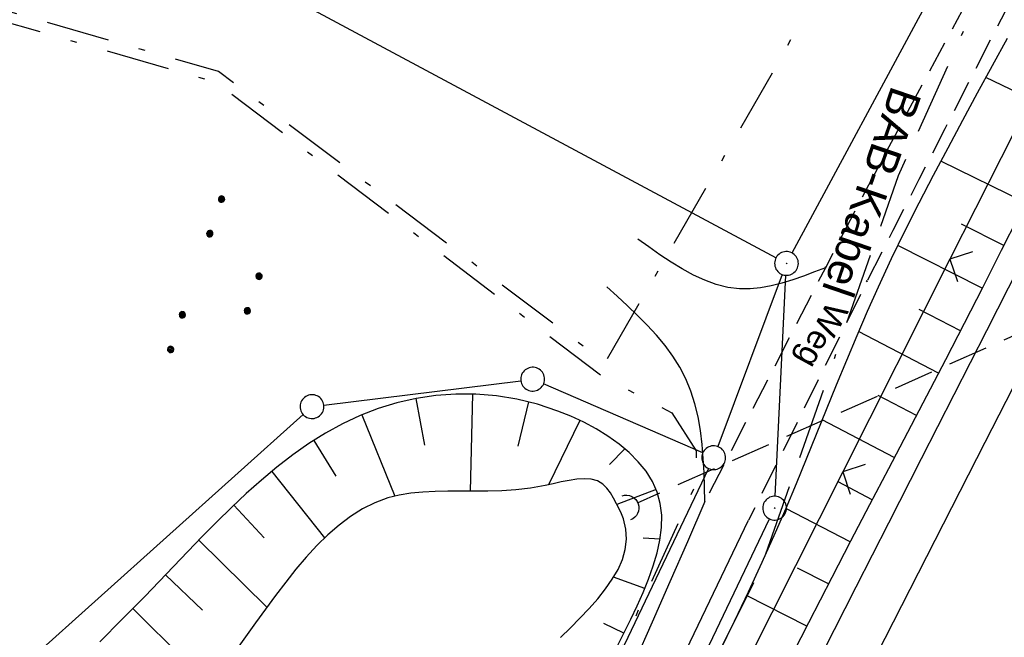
# Model space of a CAD drawing. Extents: x 510526 to 513920, y 467229 to 478797.
# Tile 397 of 467: x 512519 to 512581, y 476580 to 476619. Entities that reach past the tile are written whole.
import ezdxf
from ezdxf.enums import TextEntityAlignment as Align

# ---------------------------------------------------------------- set-up
doc = ezdxf.new("R2010")
doc.units = 0
doc.header["$LTSCALE"] = 10
doc.header["$MEASUREMENT"] = 0
for name, pattern in [('ACAD_ISO16W100', [73, 15, -6.5, 15, -6.5, 15, -7, 1, -7]), ('LT00', [0]), ('LT08', [0.42, 0.2, -0.1, 0.02, -0.1]), ('LT11', [0.3, 0.2, -0.1]), ('STRICHLINIE2', [0.375, 0.25, -0.125])]:
    doc.linetypes.add(name, pattern=pattern)
doc.layers.get('0').update_dxf_attribs({"linetype": 'LT00'})
for name, color, linetype in [('-Haltung', 182, 'STRICHLINIE2'), ('BAB-KABEL', 220, 'ACAD_ISO16W100'), ('BAB-KABEL_TEXT', 221, 'Continuous'), ('DFK_AB_L', 21, 'LT00'), ('DFK_AB_P', 7, 'LT00'), ('DFK_GZPKT', 250, 'LT00'), ('DFK_KATASTER', 250, 'LT00'), ('DFK_NUTZUNG', 250, 'LT00'), ('FELDWEG_TEXT', 1, 'Continuous'), ('STROM_UNTER', 80, 'LT08'), ('V88_AFBR_BAB', 250, 'LT00'), ('V88_BOESCH', 250, 'LT00'), ('V88_BOSCHUNG', 250, 'LT00'), ('V88_EINFAHRT', 250, 'LT00'), ('V88_FELDWEG', 250, 'LT11'), ('V88_LD_MARK', 250, 'LT00'), ('V88_UK_DURCH', 182, 'LT00'), ('V88_ZAUN', 40, 'LT00')]:
    doc.layers.add(name, color=color, linetype=linetype)
doc.styles.add('Beschrift', font='ARIAL.TTF')

# ---------------------------------------------------------------- blocks, each defined once
blk = doc.blocks.new('SYMB7010')
at = {"color": 0, "linetype": 'ByBlock'}
for points in [[(-0.031408, 0.499213), (-0.093728, 0.49134), (-0.15457, 0.475719), (-0.212975, 0.452595), (-0.268021, 0.422333), (-0.31884, 0.385411), (-0.36463, 0.342411), (-0.40467, 0.29401), (-0.438329, 0.240973), (-0.465074, 0.184136), (-0.484486, 0.124395), (-0.496256, 0.062692), (-0.5002, 0)], [(0.5002, 0), (0.496256, 0.062692), (0.484485, 0.124395), (0.465074, 0.184136), (0.438329, 0.240973), (0.40467, 0.29401), (0.36463, 0.342411), (0.31884, 0.385411), (0.268021, 0.422333), (0.212975, 0.452595), (0.15457, 0.475719), (0.093728, 0.49134), (0.031408, 0.499213), (-0.031408, 0.499213)], [(-0.5002, 0), (-0.496256, -0.062692), (-0.484486, -0.124395), (-0.465075, -0.184136), (-0.438329, -0.240973), (-0.404671, -0.29401), (-0.36463, -0.342411), (-0.31884, -0.385411), (-0.268021, -0.422333), (-0.212975, -0.452595), (-0.154571, -0.475719), (-0.093728, -0.49134), (-0.031408, -0.499213), (0.031408, -0.499213)], [(0.031408, -0.499213), (0.093728, -0.491341), (0.15457, -0.475719), (0.212975, -0.452595), (0.268021, -0.422333), (0.31884, -0.385411), (0.36463, -0.342411), (0.404671, -0.294011), (0.438329, -0.240974), (0.465075, -0.184136), (0.484486, -0.124395), (0.496256, -0.062692), (0.500201, 0)]]:
    blk.add_lwpolyline(points, dxfattribs=at)
blk = doc.blocks.new('SYMB0003')
at = {"color": 0, "linetype": 'ByBlock'}
for p, q in [((-0.015712, 0), (0.010166, 0.012015)), ((0, -0.021257), (-0.015712, 0)), ((0.010166, 0.012015), (0, -0.021257))]:
    blk.add_line(p, q, dxfattribs=at)
for points in [[(-0.031395, 0.499013), (-0.093691, 0.491144), (-0.154509, 0.475528), (-0.21289, 0.452414), (-0.267913, 0.422164), (-0.318712, 0.385257), (-0.364484, 0.342274), (-0.404509, 0.293893), (-0.438154, 0.240877), (-0.464888, 0.184062), (-0.484292, 0.124345), (-0.496058, 0.062667), (-0.5, 0)], [(0.5, 0), (0.496057, 0.062667), (0.484292, 0.124345), (0.464888, 0.184062), (0.438153, 0.240877), (0.404509, 0.293893), (0.364484, 0.342274), (0.318712, 0.385257), (0.267913, 0.422164), (0.21289, 0.452414), (0.154509, 0.475528), (0.093691, 0.491144), (0.031395, 0.499013), (-0.031395, 0.499013)], [(-0.5, 0), (-0.496058, -0.062667), (-0.484292, -0.124345), (-0.464888, -0.184062), (-0.438154, -0.240877), (-0.404509, -0.293893), (-0.364485, -0.342274), (-0.318712, -0.385257), (-0.267914, -0.422164), (-0.21289, -0.452414), (-0.154509, -0.475529), (-0.093691, -0.491144), (-0.031395, -0.499014), (0.031395, -0.499014)], [(0.031395, -0.499014), (0.093691, -0.491144), (0.154509, -0.475529), (0.21289, -0.452414), (0.267914, -0.422164), (0.318712, -0.385257), (0.364485, -0.342274), (0.404509, -0.293893), (0.438154, -0.240877), (0.464889, -0.184062), (0.484292, -0.124345), (0.496058, -0.062667), (0.5, 0)]]:
    blk.add_lwpolyline(points, dxfattribs=at)
blk = doc.blocks.new('SYMB0011')
at = {"color": 0, "linetype": 'ByBlock'}
for p, q in [((0.5, 0), (-0.5, 0)), ((0, 0.5), (0, -0.5))]:
    blk.add_line(p, q, dxfattribs=at)
blk = doc.blocks.new('SYMB1107')
at = {"color": 0, "linetype": 'ByBlock'}
for points in [[(-0.2, 0), (-0.196157, 0.039018), (-0.184776, 0.076537), (-0.166294, 0.111114), (-0.141421, 0.141421), (-0.111114, 0.166294), (-0.076537, 0.184776), (-0.039018, 0.196157), (0, 0.2)], [(0, 0.2), (0.039018, 0.196157), (0.076537, 0.184776), (0.111114, 0.166294), (0.141421, 0.141421), (0.166294, 0.111114), (0.184776, 0.076537), (0.196157, 0.039018), (0.2, 0)]]:
    blk.add_lwpolyline(points, dxfattribs=at)
blk = doc.blocks.new('SYMB0024')
at = {"color": 0, "linetype": 'ByBlock'}
for p, q in [((-0.5, 0.5), (0, 0)), ((0, 0), (0.5, 0.5))]:
    blk.add_line(p, q, dxfattribs=at)
blk = doc.blocks.new('SYMB7111')
at = {"color": 0, "linetype": 'ByBlock'}
for p, q in [((-0.13, 0.202919), (-0.13, 0.177081)), ((-0.125, 0.172895), (-0.125, 0.207105)), ((-0.12, 0.209164), (-0.12, 0.170836)), ((-0.115, 0.170204), (-0.115, 0.209796)), ((-0.11, 0.209164), (-0.11, 0.170836)), ((-0.105, 0.172895), (-0.105, 0.207105)), ((-0.1, 0.202919), (-0.1, 0.177081)), ((-0.095, 0.189874), (-0.095, 0.190146)), ((0.1, 0.202919), (0.1, 0.177081)), ((0.105, 0.172895), (0.105, 0.207105)), ((0.11, 0.209164), (0.11, 0.170836)), ((0.115, 0.170204), (0.115, 0.209796)), ((0.12, 0.209164), (0.12, 0.170836)), ((0.125, 0.172895), (0.125, 0.207105)), ((0.13, 0.202919), (0.13, 0.177081)), ((0.135, 0.189874), (0.135, 0.190146)), ((-0.515, -0.177081), (-0.515, -0.202919)), ((-0.51, -0.207105), (-0.51, -0.172895)), ((-0.505, -0.170836), (-0.505, -0.209164)), ((-0.5, -0.209796), (-0.5, -0.170204)), ((-0.495, -0.170836), (-0.495, -0.209164)), ((-0.49, -0.207105), (-0.49, -0.172895)), ((-0.485, -0.177081), (-0.485, -0.202919)), ((-0.285, -0.177081), (-0.285, -0.202919)), ((-0.28, -0.207105), (-0.28, -0.172895)), ((-0.275, -0.170836), (-0.275, -0.209164)), ((-0.27, -0.209796), (-0.27, -0.170204)), ((-0.265, -0.170836), (-0.265, -0.209164)), ((-0.26, -0.207105), (-0.26, -0.172895)), ((-0.255, -0.177081), (-0.255, -0.202919)), ((0.255, -0.177081), (0.255, -0.202919)), ((0.26, -0.207105), (0.26, -0.172895)), ((0.265, -0.170836), (0.265, -0.209164)), ((0.27, -0.209796), (0.27, -0.170204)), ((0.275, -0.170836), (0.275, -0.209164)), ((0.28, -0.207105), (0.28, -0.172895)), ((0.285, -0.177081), (0.285, -0.202919)), ((0.485, -0.177081), (0.485, -0.202919)), ((0.49, -0.207105), (0.49, -0.172895)), ((0.495, -0.170836), (0.495, -0.209164)), ((0.5, -0.209796), (0.5, -0.170204)), ((0.505, -0.170836), (0.505, -0.209164)), ((0.51, -0.207105), (0.51, -0.172895)), ((0.515, -0.177081), (0.515, -0.202919)), ((-0.48, -0.190126), (-0.48, -0.189854)), ((-0.25, -0.190126), (-0.25, -0.189854)), ((0.29, -0.190126), (0.29, -0.189854)), ((0.52, -0.190126), (0.52, -0.189854))]:
    blk.add_line(p, q, dxfattribs=at)
for points in [[(-0.095, 0.19), (-0.096981, 0.198678), (-0.10253, 0.205637), (-0.11055, 0.209499), (-0.11945, 0.209499), (-0.12747, 0.205637), (-0.133019, 0.198678), (-0.135, 0.19), (-0.133019, 0.181322), (-0.12747, 0.174363), (-0.11945, 0.170501), (-0.11055, 0.170501), (-0.10253, 0.174363), (-0.096981, 0.181322), (-0.095, 0.19)], [(0.135, 0.19), (0.133019, 0.198678), (0.12747, 0.205637), (0.11945, 0.209499), (0.11055, 0.209499), (0.10253, 0.205637), (0.096981, 0.198678), (0.095, 0.19), (0.096981, 0.181322), (0.10253, 0.174363), (0.11055, 0.170501), (0.11945, 0.170501), (0.12747, 0.174363), (0.133019, 0.181322), (0.135, 0.19)], [(-0.48, -0.19), (-0.481981, -0.181322), (-0.48753, -0.174363), (-0.49555, -0.170501), (-0.50445, -0.170501), (-0.51247, -0.174363), (-0.518019, -0.181322), (-0.52, -0.19), (-0.518019, -0.198678), (-0.51247, -0.205637), (-0.50445, -0.209499), (-0.49555, -0.209499), (-0.48753, -0.205637), (-0.481981, -0.198678), (-0.48, -0.19)], [(-0.25, -0.19), (-0.251981, -0.181322), (-0.25753, -0.174363), (-0.26555, -0.170501), (-0.27445, -0.170501), (-0.28247, -0.174363), (-0.288019, -0.181322), (-0.29, -0.19), (-0.288019, -0.198678), (-0.28247, -0.205637), (-0.27445, -0.209499), (-0.26555, -0.209499), (-0.25753, -0.205637), (-0.251981, -0.198678), (-0.25, -0.19)], [(0.29, -0.19), (0.288019, -0.181322), (0.28247, -0.174363), (0.27445, -0.170501), (0.26555, -0.170501), (0.25753, -0.174363), (0.251981, -0.181322), (0.25, -0.19), (0.251981, -0.198678), (0.25753, -0.205637), (0.26555, -0.209499), (0.27445, -0.209499), (0.28247, -0.205637), (0.288019, -0.198678), (0.29, -0.19)], [(0.52, -0.19), (0.518019, -0.181322), (0.51247, -0.174363), (0.50445, -0.170501), (0.49555, -0.170501), (0.48753, -0.174363), (0.481981, -0.181322), (0.48, -0.19), (0.481981, -0.198678), (0.48753, -0.205637), (0.49555, -0.209499), (0.50445, -0.209499), (0.51247, -0.205637), (0.518019, -0.198678), (0.52, -0.19)]]:
    blk.add_lwpolyline(points, dxfattribs=at)

msp = doc.modelspace()

# ---------------------------------------------------------------- linework, layer by layer
at = {"layer": '-Haltung'}
msp.add_line((512634.816, 476622.546), (512558.002, 476588.412), dxfattribs=at)
at = {"layer": 'BAB-KABEL', "ltscale": 0.03, "flags": 128}
msp.add_lwpolyline([(513339.839, 477816.319), (513312.266, 477774.649), (513284.672, 477732.996), (513252.5, 477694.412), (513223.881, 477653.496), (513195.795, 477612.121), (513167.629, 477570.875), (513139.88, 477529.298), (513111.793, 477487.916), (513083.807, 477446.454), (513055.844, 477404.978), (513022.492, 477355.034), (513000.515, 477321.52), (512973.122, 477279.62), (512945.422, 477237.871), (512917.575, 477196.217), (512879.155, 477137.499), (512858.339, 477103.216), (512837.389, 477068.954), (512811.451, 477026.06), (512784.195, 476983.896), (512756.652, 476941.559), (512731.123, 476898.632), (512706.393, 476854.964), (512681.949, 476811.101), (512658.869, 476770.394), (512633.742, 476723.052), (512609.823, 476678.973), (512586.03, 476634.72), (512574.463, 476609.04), (512565.77, 476584.237), (512545.206, 476542.916), (512523.454, 476497.739), (512501.769, 476452.474), (512480.246, 476407.171), (512458.846, 476361.789), (512438.563, 476315.939), (512418.177, 476270.118), (512378.72, 476177.833), (512359.892, 476131.364), (512341.348, 476084.783), (512322.575, 476038.314), (512304.817, 475991.341), (512287.677, 475944.24), (512270.282, 475897.168), (512254.121, 475849.696), (512237.768, 475802.276), (512221.53, 475754.824), (512205.859, 475707.192), (512190.782, 475659.377), (512175.78, 475611.52), (512161.516, 475563.423), (512145.692, 475515.804), (512137.725, 475496.074), (512130.625, 475467.918), (512119.035, 475418.91), (512105.583, 475370.555), (512100.73, 475351.099), (512084.182, 475320.513), (512082.618, 475318.668), (512071.987, 475296.243), (512062.064, 475264.372), (512059.316, 475232.902), (512061.872, 475193.176), (512054.818, 475143.1), (512045.689, 475099.989), (512036.29, 475050.898), (512027.273, 475001.725), (512018.223, 474952.549), (512008.899, 474903.418), (512000.14, 474854.229), (511992.355, 474804.855), (511985.273, 474755.369), (511977.385, 474700.851), (511969.41, 474646.425), (511966.53, 474615.204), (511972.795, 474604.79), (511970.049, 474596.165), (511959.565, 474586.374), (511941.907, 474517.478), (511936.852, 474477.772), (511926.657, 474399.733), (511919.973, 474355.376), (511910.09, 474296.615), (511899.454, 474238.126), (511883.784, 474152.683), (511870.289, 474094.001), (511857.131, 474053.876), (511852.776, 474012.454), (511853.171, 473966.862), (511852.492, 473957.146), (511851.311, 473949.656), (511841.692, 473942.065), (511825.821, 473895.229), (511826.651, 473894.117), (511810.899, 473851.945), (511793.573, 473805.027), (511775.285, 473758.358), (511755.124, 473712.475), (511734.052, 473667.008), (511712.225, 473621.972), (511689.498, 473577.273), (511665.157, 473533.497), (511639.854, 473490.241), (511612.908, 473448.14), (511601.588, 473431.806), (511558.048, 473366.072), (511514.894, 473306.01), (511484.056, 473267.454), (511450.631, 473224.7), (511393.065, 473164.53), (511363.017, 473132.866), (511308.517, 473076.446), (511275.572, 473040.359), (511243.006, 473009.331), (511235.22, 472986.054), (511231.03, 472981.056), (511075.99, 472813.106), (511070.243, 472807.304), (511057.801, 472797.513), (511038.028, 472769.96), (511010.695, 472730.526), (510983.876, 472687.185), (510959.577, 472643.761), (510934.3, 472604.326), (510904.804, 472574.327), (510913.914, 472558.288), (510911.702, 472550.665), (510911.228, 472549.239), (510895.971, 472514.712), (510882.655, 472477.924), (510872.403, 472460.753), (510857.497, 472432.352), (510836.101, 472381.12), (510836.281, 472368.894), (510832.944, 472355.972), (510830.181, 472332.026), (510848.219, 472325.537), (510838.512, 472271.416), (510831.965, 472215.431), (510830.702, 472169.392), (510828.833, 472118.665), (510829.075, 472067.625), (510833.949, 472011.739), (510842.444, 471951.437), (510849.978, 471906.34), (510856.18, 471866.272), (510867.229, 471812.821), (510879.853, 471762.875), (510891.506, 471713.806), (510903.789, 471665.07), (510916.063, 471616.285), (510929.638, 471568.076), (510950.958, 471501.368), (510971.606, 471429.824), (510974.35, 471422.765), (510989.551, 471366.875), (511004.499, 471314.199), (511016.364, 471270.838), (511026.276, 471232.419), (511039.24, 471184.146), (511056.597, 471116.881), (511065.905, 471078.265), (511077.604, 471030.011), (511089.225, 470981.622), (511098.911, 470932.895), (511107.165, 470884.025), (511116.152, 470835.042), (511125.079, 470786.059), (511133.148, 470736.973), (511137.299, 470706.315), (511129.89, 470689.715), (511129.543, 470684.612), (511132.443, 470671.581), (511143.113, 470670.948), (511145.784, 470638.261), (511151.08, 470588.888), (511155.977, 470539.416), (511159.512, 470489.779), (511162.627, 470440.141), (511165.944, 470390.621), (511167.842, 470340.945), (511167.805, 470291.237), (511167.773, 470272.425), (511169.192, 470243.962), (511168.974, 470223.344), (511163.734, 470203.872), (511151.457, 470170.118), (511152.401, 470145.764), (511161.627, 470107.325), (511162.261, 470078.654), (511157.084, 470021.39), (511153.973, 469975.779), (511150.229, 469924.108), (511146.614, 469878.373), (511141.044, 469826.728), (511133.852, 469745.039), (511131.815, 469700.017), (511128.932, 469655.166), (511125.194, 469595.287), (511130.663, 469554.69), (511130.405, 469544.669), (511121.691, 469477.401)], dxfattribs=at)
at = {"layer": 'DFK_AB_L'}
for p, q in [((512567.776, 476604.18), (512645.134, 476747.68)), ((512566.706, 476588.839), (512567.384, 476602.771)), ((512457.773, 476360.017), (512566.347, 476587.413))]:
    msp.add_line(p, q, dxfattribs=at)
at = {"layer": 'DFK_KATASTER'}
for p, q in [((512511.411, 476633.556), (512566.759, 476603.874)), ((512567.157, 476602.818), (512563.093, 476591.972)), ((512538.254, 476594.583), (512550.676, 476596.127)), ((512562.142, 476591.569), (512552.108, 476595.922)), ((512486.968, 476549.151), (512536.952, 476593.989)), ((512562.506, 476590.594), (512453.294, 476362.277))]:
    msp.add_line(p, q, dxfattribs=at)
at = {"layer": 'STROM_UNTER', "ltscale": 2, "flags": 128}
for points in [[(512740.029, 477167.844), (512740.417, 477131.048), (512740.805, 477109.638), (512740.932, 477066.37), (512741.576, 477044.446), (512741.964, 477033.192), (512741.441, 477012.164), (512740.972, 476997.669), (512741.183, 476989.303), (512742.098, 476987.124), (512747.801, 476972.186), (512755.993, 476957.738), (512754.505, 476953.61), (512738.312, 476923.893), (512734.069, 476916.767), (512716.096, 476885.051), (512677.316, 476817.549), (512667.98, 476800.525), (512626.399, 476724.864), (512622.621, 476718.527), (512610.622, 476697.036), (512596.333, 476670.469), (512580.801, 476641.988), (512567.103, 476616.538), (512555.987, 476597.26), (512531.627, 476615.618), (512514.987, 476620.37), (512488.437, 476620.833), (512462.626, 476622.303), (512437.721, 476627.733), (512425.115, 476632.272)], [(512425.566, 476631.367), (512437.568, 476627.069), (512462.36, 476621.639), (512488.397, 476620.056), (512514.963, 476619.685), (512531.492, 476614.934), (512555.83, 476596.384), (512560.199, 476594.104), (512561.726, 476591.706), (512561.726, 476589.65), (512557.8, 476581.036), (512551.496, 476566.634), (512527.76, 476517.356), (512511.673, 476485.042), (512454.05, 476363.137), (512441.892, 476337.518), (512422.539, 476294.305), (512409.881, 476265.147), (512403.866, 476251.367), (512398.739, 476239.701), (512387.194, 476212.416), (512377.329, 476188.659), (512363.534, 476155.453), (512355.322, 476135.553), (512344.463, 476108.791), (512339.243, 476095.976), (512321.539, 476050.791), (512313.701, 476028.7), (512300.89, 475996.826), (512277.431, 475933.712), (512263.448, 475896.168), (512257.639, 475879.287), (512247.911, 475851.33), (512241.343, 475831.491), (512239.156, 475825.047), (512227.449, 475790.801), (512213.665, 475750.663), (512199.436, 475707.54), (512188.929, 475674.396), (512180.505, 475646.828), (512162.536, 475589.792), (512151.757, 475558.716), (512137.695, 475518.747), (512131.717, 475500.22), (512119.513, 475452.408), (512108.254, 475409.728), (512106.832, 475395.449), (512107.814, 475394.606), (512150.786, 475384.784), (512144.819, 475356.69), (512142.979, 475347.859), (512139.296, 475325.782), (512132.852, 475293.334), (512126.777, 475265.838), (512120.332, 475235.666), (512113.671, 475209.544), (512106.122, 475164.837), (512104.349, 475154.734), (512105.116, 475150.589), (512104.349, 475148.67), (512102.888, 475146.596), (512101.043, 475141.64), (512098.199, 475130.815), (512095.203, 475118.644), (512090.741, 475098.487), (512085.707, 475073.498), (512081.403, 475052.23), (512080.326, 475046.855), (512078.638, 475037.95), (512074.323, 475010.387), (512069.407, 474980.908), (512067.561, 474975.994), (512066.334, 474971.081), (512066.947, 474967.167), (512068.485, 474962.406), (512066.642, 474951.045), (512063.569, 474933.695), (512052.451, 474857.206), (512052.451, 474849.644), (512058.506, 474848.348), (512061.34, 474851.675), (512064.368, 474849.887), (512063.634, 474848.374), (512063.051, 474848.726)]]:
    msp.add_lwpolyline(points, dxfattribs=at)
at = {"layer": 'V88_AFBR_BAB'}
for points in [[(512548.148, 476536.024), (512550.77, 476541.305), (512552.914, 476545.615), (512555.062, 476549.924), (512557.214, 476554.23), (512559.371, 476558.534), (512561.535, 476562.834), (512563.586, 476566.895), (512565.642, 476570.954), (512567.701, 476575.011), (512569.761, 476579.067), (512571.822, 476583.123), (512573.875, 476587.168), (512575.929, 476591.213), (512577.984, 476595.257), (512580.042, 476599.299), (512582.106, 476603.339)], [(512562.279, 476588.514), (512561.173, 476585.976), (512560.064, 476583.439), (512558.95, 476580.905), (512557.829, 476578.373), (512556.699, 476575.847), (512555.557, 476573.325), (512554.402, 476570.811), (512553.23, 476568.304), (512552.039, 476565.806), (512551.091, 476563.852), (512550.133, 476561.903), (512549.167, 476559.957), (512548.197, 476558.014), (512547.224, 476556.072), (512546.253, 476554.129), (512545.285, 476552.184), (512544.323, 476550.236), (512543.107, 476547.742), (512541.902, 476545.242), (512540.707, 476542.737), (512539.517, 476540.23)], [(512542.017, 476539.367), (512543.532, 476542.541), (512545.047, 476545.716), (512546.564, 476548.889), (512548.101, 476552.092), (512549.639, 476555.294), (512551.18, 476558.495), (512552.722, 476561.695), (512554.263, 476564.896), (512556.959, 476570.503), (512559.653, 476576.111), (512562.344, 476581.721), (512565.034, 476587.331)]]:
    msp.add_lwpolyline(points, dxfattribs=at)
at = {"layer": 'V88_BOESCH'}
for points in [[(512581.329, 476617.689), (512580.387, 476615.966), (512579.446, 476614.244), (512578.508, 476612.519), (512577.58, 476610.79), (512576.663, 476609.056), (512575.763, 476607.314), (512574.882, 476605.563), (512574.026, 476603.801), (512573.198, 476602.025), (512572.513, 476600.493), (512571.847, 476598.952), (512571.196, 476597.403), (512570.556, 476595.85), (512569.923, 476594.293), (512569.292, 476592.735), (512568.659, 476591.178), (512568.02, 476589.624), (512567.37, 476588.075), (512566.706, 476586.532), (512565.869, 476584.656), (512565.008, 476582.792), (512564.124, 476580.938), (512563.221, 476579.093)], [(512582.016, 476606.441), (512580.96, 476604.325), (512579.795, 476602.023), (512578.619, 476599.727), (512577.434, 476597.436), (512576.242, 476595.148), (512575.046, 476592.863), (512573.848, 476590.577), (512572.652, 476588.292), (512571.459, 476586.004), (512570.272, 476583.714), (512568.802, 476580.851), (512567.344, 476577.981), (512565.895, 476575.107), (512564.453, 476572.229), (512563.017, 476569.348), (512561.585, 476566.466), (512560.155, 476563.582), (512557.495, 476558.218), (512554.837, 476552.853), (512552.181, 476547.487), (512549.529, 476542.119), (512546.038, 476535.036)], [(512556.767, 476579.413), (512557.186, 476580.248), (512557.602, 476581.089), (512558.004, 476581.933), (512558.383, 476582.777), (512558.727, 476583.617), (512559.025, 476584.449), (512559.267, 476585.271), (512559.443, 476586.079), (512559.542, 476586.87), (512559.553, 476587.641), (512559.466, 476588.388), (512559.27, 476589.108), (512558.969, 476589.776), (512558.568, 476590.413), (512558.077, 476591.019), (512557.506, 476591.591), (512556.866, 476592.127), (512556.168, 476592.626), (512555.423, 476593.086), (512554.642, 476593.505), (512553.835, 476593.881), (512553.014, 476594.212), (512551.723, 476594.638), (512550.428, 476594.955), (512549.133, 476595.165), (512547.845, 476595.272), (512546.569, 476595.28), (512545.309, 476595.19), (512544.071, 476595.007), (512542.86, 476594.734), (512541.681, 476594.373), (512540.539, 476593.929), (512539.432, 476593.407), (512538.357, 476592.815), (512537.311, 476592.157), (512536.292, 476591.442), (512535.297, 476590.675), (512534.323, 476589.863), (512533.368, 476589.013), (512532.428, 476588.13), (512531.502, 476587.222), (512530.586, 476586.295), (512529.677, 476585.356), (512528.774, 476584.41), (512527.873, 476583.465), (512526.971, 476582.527), (512525.554, 476581.084), (512524.129, 476579.67)], [(512553.177, 476579.939), (512553.797, 476580.548), (512554.401, 476581.158), (512554.979, 476581.768), (512555.519, 476582.38), (512556.01, 476582.994), (512556.44, 476583.611), (512556.8, 476584.232), (512557.077, 476584.858), (512557.26, 476585.489), (512557.339, 476586.125), (512557.301, 476586.769), (512557.137, 476587.42), (512557.012, 476587.733), (512556.864, 476588.05), (512556.701, 476588.371), (512556.516, 476588.718), (512556.317, 476589.052), (512556.096, 476589.352), (512555.847, 476589.597), (512555.498, 476589.803), (512555.105, 476589.914), (512554.675, 476589.946), (512554.213, 476589.917), (512553.728, 476589.843), (512553.227, 476589.739), (512552.715, 476589.623), (512552.201, 476589.511), (512551.276, 476589.351), (512550.367, 476589.247), (512549.474, 476589.187), (512548.597, 476589.159), (512547.738, 476589.152), (512546.898, 476589.155), (512546.077, 476589.156), (512545.276, 476589.143), (512544.496, 476589.106), (512543.737, 476589.032), (512543.001, 476588.911), (512542.287, 476588.731), (512541.476, 476588.431), (512540.696, 476588.041), (512539.943, 476587.569), (512539.215, 476587.021), (512538.509, 476586.406), (512537.822, 476585.731), (512537.152, 476585.005), (512536.496, 476584.233), (512535.851, 476583.425), (512535.214, 476582.588), (512534.583, 476581.73), (512533.955, 476580.857), (512533.327, 476579.979), (512532.697, 476579.102)]]:
    msp.add_lwpolyline(points, dxfattribs=at)
at = {"layer": 'V88_BOSCHUNG'}
for p, q in [((512585.117, 476612.763), (512579.988, 476615.237)), ((512582.469, 476607.355), (512577.145, 476609.972)), ((512581.123, 476604.65), (512578.447, 476605.99)), ((512579.764, 476601.963), (512574.437, 476604.655)), ((512578.385, 476599.274), (512575.777, 476600.616)), ((512576.999, 476596.601), (512571.961, 476599.217)), ((512544.05, 476595.003), (512544.604, 476592.071)), ((512547.628, 476595.279), (512547.474, 476589.153)), ((512575.606, 476593.932), (512573.204, 476595.191)), ((512551.166, 476594.786), (512550.484, 476591.996)), ((512540.642, 476593.972), (512542.738, 476588.853)), ((512574.214, 476591.275), (512569.666, 476593.658)), ((512554.401, 476593.622), (512552.408, 476589.555)), ((512537.629, 476592.365), (512539.012, 476590.114)), ((512557.232, 476591.83), (512556.271, 476590.849)), ((512534.971, 476590.41), (512538.303, 476586.211)), ((512572.822, 476588.617), (512570.676, 476589.741)), ((512559.21, 476589.262), (512556.727, 476588.32)), ((512532.583, 476588.278), (512534.503, 476586.212)), ((512571.439, 476585.966), (512567.37, 476588.076)), ((512559.451, 476586.132), (512558.395, 476586.201)), ((512530.377, 476586.081), (512534.664, 476581.84)), ((512528.279, 476583.891), (512530.598, 476581.649)), ((512558.492, 476583.034), (512556.519, 476583.738)), ((512570.064, 476583.311), (512568.115, 476584.312)), ((512568.7, 476580.65), (512564.906, 476582.577)), ((512526.217, 476581.756), (512531.087, 476576.956)), ((512557.17, 476580.217), (512555.904, 476580.811))]:
    msp.add_line(p, q, dxfattribs=at)
at = {"layer": 'V88_EINFAHRT'}
for points in [[(512569.874, 476603.249), (512569.187, 476602.98), (512568.501, 476602.72), (512567.817, 476602.48), (512567.136, 476602.269), (512566.459, 476602.097), (512565.787, 476601.974), (512565.122, 476601.909), (512564.464, 476601.912), (512563.724, 476602.007), (512562.993, 476602.191), (512562.271, 476602.454), (512561.556, 476602.784), (512560.846, 476603.171), (512560.142, 476603.602), (512559.441, 476604.068), (512558.743, 476604.555), (512558.046, 476605.054)], [(512562.279, 476588.514), (512562.255, 476589.423), (512562.222, 476590.329), (512562.172, 476591.227), (512562.099, 476592.113), (512561.993, 476592.985), (512561.846, 476593.838), (512561.651, 476594.669), (512561.398, 476595.474), (512561.081, 476596.248), (512560.703, 476596.974), (512560.262, 476597.671), (512559.768, 476598.343), (512559.226, 476598.994), (512558.646, 476599.626), (512558.035, 476600.245), (512557.401, 476600.853), (512556.751, 476601.453), (512556.093, 476602.05)]]:
    msp.add_lwpolyline(points, dxfattribs=at)
at = {"layer": 'V88_FELDWEG', "flags": 128}
for points in [[(512742.454, 476995.896), (512742.523, 476994.597), (512742.597, 476993.299), (512742.685, 476992.001), (512742.753, 476991.119), (512742.822, 476990.237), (512742.91, 476988.956), (512742.982, 476987.674), (512743.042, 476986.384), (512743.072, 476985.664), (512743.106, 476984.943), (512743.153, 476984.225), (512743.22, 476983.513), (512743.315, 476982.809), (512743.447, 476982.118), (512743.694, 476981.203), (512744.015, 476980.314), (512744.404, 476979.449), (512744.853, 476978.605), (512745.356, 476977.782), (512745.905, 476976.976), (512746.494, 476976.185), (512747.115, 476975.408), (512747.763, 476974.643), (512748.428, 476973.886), (512749.106, 476973.137), (512749.788, 476972.393), (512750.468, 476971.652), (512751.695, 476970.295), (512752.894, 476968.94), (512754.071, 476967.588), (512755.227, 476966.237), (512756.368, 476964.888), (512757.498, 476963.541), (512758.619, 476962.194), (512759.737, 476960.847), (512760.223, 476959.901), (512760.636, 476958.92), (512760.973, 476957.911), (512761.233, 476956.88), (512761.415, 476955.832), (512761.517, 476954.773), (512761.538, 476953.709), (512761.479, 476952.647), (512761.339, 476951.593), (512761.121, 476950.552), (512760.824, 476949.53), (512759.622, 476946.779), (512758.348, 476944.061), (512757.001, 476941.377), (512755.582, 476938.731), (512754.093, 476936.124), (512752.535, 476933.558), (512750.211, 476929.676), (512747.888, 476925.794), (512745.569, 476921.909), (512743.256, 476918.021), (512740.949, 476914.129), (512738.652, 476910.231), (512735.805, 476905.367), (512732.973, 476900.494), (512730.156, 476895.612), (512727.353, 476890.723), (512724.562, 476885.826), (512722.362, 476881.947), (512720.168, 476878.064), (512717.977, 476874.179), (512715.79, 476870.293), (512713.603, 476866.406), (512711.415, 476862.52), (512709.019, 476858.27), (512706.622, 476854.02), (512704.223, 476849.771), (512701.825, 476845.522), (512699.428, 476841.272), (512697.033, 476837.021), (512694.818, 476833.083), (512692.608, 476829.143), (512690.402, 476825.201), (512688.202, 476821.255), (512686.009, 476817.305), (512683.825, 476813.35), (512682.211, 476810.415), (512680.599, 476807.478), (512678.989, 476804.54), (512677.376, 476801.604), (512675.76, 476798.67), (512674.137, 476795.739), (512672.505, 476792.813), (512670.863, 476789.893), (512669.498, 476787.488), (512668.127, 476785.087), (512666.752, 476782.688), (512665.376, 476780.29), (512664, 476777.891), (512662.628, 476775.491), (512661.261, 476773.087), (512659.903, 476770.679), (512658.556, 476768.265), (512657.222, 476765.843), (512655.907, 476763.42), (512654.605, 476760.991), (512653.312, 476758.556), (512652.027, 476756.117), (512650.746, 476753.675), (512649.467, 476751.233), (512648.186, 476748.791), (512646.901, 476746.352), (512645.608, 476743.917), (512644.306, 476741.487), (512643.013, 476739.102), (512641.71, 476736.723), (512640.398, 476734.349), (512639.081, 476731.977), (512637.76, 476729.608), (512636.437, 476727.239), (512635.115, 476724.871), (512633.796, 476722.5), (512632.482, 476720.127), (512631.175, 476717.75), (512629.724, 476715.087), (512628.283, 476712.419), (512626.85, 476709.746), (512625.424, 476707.07), (512624.001, 476704.392), (512622.581, 476701.712), (512621.161, 476699.033), (512619.74, 476696.353), (512618.316, 476693.676), (512616.503, 476690.284), (512614.684, 476686.896), (512612.858, 476683.511), (512611.029, 476680.129), (512609.196, 476676.748), (512607.361, 476673.368), (512605.526, 476669.988), (512603.372, 476666.02), (512601.221, 476662.051), (512599.073, 476658.079), (512596.931, 476654.105), (512594.795, 476650.127), (512592.668, 476646.145), (512591.122, 476643.237), (512589.58, 476640.328), (512588.041, 476637.417), (512586.502, 476634.505), (512584.962, 476631.595), (512583.419, 476628.685), (512581.873, 476625.778), (512580.321, 476622.873), (512579.007, 476620.424), (512577.69, 476617.977), (512576.373, 476615.53), (512575.058, 476613.082), (512573.749, 476610.63), (512572.446, 476608.176), (512571.154, 476605.716), (512569.874, 476603.249), (512562.279, 476588.514)], [(512744.868, 476995.991), (512744.927, 476993.768), (512744.989, 476991.544), (512745.007, 476990.896), (512745.018, 476990.248), (512745.018, 476989.498), (512745.011, 476988.748), (512745.008, 476987.998), (512745.021, 476987.249), (512745.059, 476986.499), (512745.158, 476985.553), (512745.316, 476984.613), (512745.532, 476983.687), (512745.805, 476982.78), (512746.174, 476981.801), (512746.607, 476980.852), (512747.097, 476979.928), (512747.637, 476979.028), (512748.221, 476978.15), (512748.842, 476977.29), (512749.494, 476976.445), (512750.17, 476975.615), (512750.863, 476974.795), (512751.567, 476973.983), (512752.275, 476973.177), (512753.921, 476971.309), (512755.555, 476969.454), (512757.18, 476967.611), (512758.798, 476965.777), (512760.412, 476963.948), (512762.024, 476962.122), (512762.536, 476961.1), (512762.981, 476960.047), (512763.358, 476958.968), (512763.664, 476957.867), (512763.898, 476956.748), (512764.061, 476955.616), (512764.149, 476954.477), (512764.165, 476953.334), (512764.106, 476952.192), (512763.974, 476951.057), (512763.77, 476949.932), (512763.493, 476948.823), (512762.136, 476945.938), (512760.712, 476943.084), (512759.223, 476940.265), (512757.669, 476937.48), (512756.052, 476934.732), (512754.371, 476932.022), (512752.081, 476928.183), (512749.792, 476924.343), (512747.505, 476920.503), (512745.222, 476916.66), (512742.942, 476912.814), (512740.668, 476908.966), (512738.276, 476904.903), (512735.893, 476900.835), (512733.518, 476896.762), (512731.154, 476892.683), (512728.8, 476888.597), (512726.459, 476884.505), (512724.593, 476881.223), (512722.734, 476877.936), (512720.879, 476874.647), (512719.028, 476871.357), (512717.179, 476868.065), (512715.329, 476864.773), (512713.477, 476861.483), (512711.418, 476857.832), (512709.355, 476854.183), (512707.291, 476850.535), (512705.227, 476846.887), (512703.165, 476843.238), (512701.106, 476839.587), (512699.051, 476835.934), (512696.821, 476831.954), (512694.598, 476827.97), (512692.38, 476823.984), (512690.167, 476819.995), (512687.957, 476816.004), (512685.75, 476812.011), (512683.881, 476808.627), (512682.011, 476805.244), (512680.139, 476801.862), (512678.263, 476798.482), (512676.381, 476795.105), (512674.492, 476791.732), (512672.594, 476788.364), (512671.118, 476785.76), (512669.637, 476783.159), (512668.155, 476780.559), (512666.673, 476777.958), (512665.193, 476775.357), (512663.718, 476772.752), (512662.251, 476770.144), (512660.792, 476767.531), (512659.345, 476764.911), (512657.999, 476762.447), (512656.663, 476759.977), (512655.335, 476757.503), (512654.012, 476755.026), (512652.693, 476752.547), (512651.375, 476750.067), (512650.056, 476747.587), (512648.734, 476745.11), (512647.407, 476742.635), (512646.072, 476740.164), (512644.647, 476737.549), (512643.214, 476734.938), (512641.775, 476732.331), (512640.332, 476729.725), (512638.889, 476727.12), (512637.448, 476724.514), (512636.011, 476721.906), (512634.58, 476719.294), (512633.159, 476716.677), (512631.723, 476714.007), (512630.297, 476711.331), (512628.878, 476708.652), (512627.464, 476705.97), (512626.052, 476703.287), (512624.64, 476700.603), (512623.225, 476697.921), (512621.806, 476695.242), (512620.379, 476692.567), (512618.795, 476689.622), (512617.201, 476686.682), (512615.599, 476683.746), (512613.994, 476680.812), (512612.386, 476677.88), (512610.778, 476674.947), (512609.174, 476672.013), (512607.574, 476669.076), (512605.718, 476665.647), (512603.87, 476662.213), (512602.03, 476658.775), (512600.195, 476655.335), (512598.363, 476651.892), (512596.533, 476648.449), (512594.703, 476645.005), (512592.928, 476641.667), (512591.153, 476638.329), (512589.38, 476634.989), (512587.61, 476631.648), (512585.846, 476628.304), (512584.089, 476624.957), (512582.34, 476621.605), (512580.685, 476618.411), (512579.038, 476615.212), (512577.397, 476612.011), (512575.761, 476608.806), (512574.128, 476605.601), (512572.497, 476602.394), (512565.034, 476587.331)]]:
    msp.add_lwpolyline(points, dxfattribs=at)
at = {"layer": 'V88_LD_MARK'}
msp.add_lwpolyline([(512487.511, 476403.035), (512495.082, 476419.2), (512502.702, 476435.341), (512511.311, 476453.427), (512519.981, 476471.483), (512528.713, 476489.51), (512537.506, 476507.507), (512546.36, 476525.474), (512555.275, 476543.411), (512564.251, 476561.318), (512572.07, 476576.795), (512579.934, 476592.249), (512587.842, 476607.68), (512595.795, 476623.089), (512603.791, 476638.475), (512611.831, 476653.838), (512619.913, 476669.179), (512628.037, 476684.498), (512637.7, 476702.587), (512647.421, 476720.644), (512657.202, 476738.669), (512667.041, 476756.662)], dxfattribs=at)
at = {"layer": 'V88_ZAUN'}
for p, q in [((512584.473, 476617.175), (512577.725, 476603.779)), ((512577.725, 476603.779), (512570.977, 476590.383)), ((512570.977, 476590.383), (512564.229, 476576.986))]:
    msp.add_line(p, q, dxfattribs=at)

# ---------------------------------------------------------------- block references
at = {"layer": 'DFK_AB_P', "xscale": 1.499999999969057, "yscale": 1.5, "zscale": 1.5, "rotation": 251.2881100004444}
for p in [(512567.42, 476603.52), (512566.67, 476588.09)]:
    msp.add_blockref('SYMB0003', p, dxfattribs=at)
at = {"layer": 'DFK_GZPKT', "xscale": 1.499999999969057, "yscale": 1.5, "zscale": 1.5, "rotation": 251.2881100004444}
for p in [(512551.42, 476596.22), (512537.51, 476594.49), (512562.83, 476591.27)]:
    msp.add_blockref('SYMB7010', p, dxfattribs=at)
at = {"layer": 'DFK_NUTZUNG', "xscale": 10, "yscale": 10, "zscale": 10, "rotation": 251.28826}
msp.add_blockref('SYMB7111', (512532.003, 476602.228), dxfattribs=at)
at = {"layer": 'V88_FELDWEG', "xscale": 0.09999999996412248, "yscale": 0.09999999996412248, "zscale": 0.1, "rotation": 239.9696990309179}
for p in [(512569.874, 476603.249), (512572.497, 476602.394)]:
    msp.add_blockref('SYMB0011', p, dxfattribs=at)
at = {"layer": 'V88_UK_DURCH', "xscale": 3.99999999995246, "yscale": 3.999999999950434, "zscale": 4, "rotation": 289.3505481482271}
msp.add_blockref('SYMB1107', (512557.317, 476588.107), dxfattribs=at)
at = {"layer": 'V88_ZAUN', "xscale": 2.099999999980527, "yscale": 2.100000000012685, "zscale": 2.1, "rotation": 243.2657190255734}
for p in [(512577.725, 476603.779), (512570.977, 476590.383)]:
    msp.add_blockref('SYMB0024', p, dxfattribs=at)

# ---------------------------------------------------------------- texts
at = {"layer": 'BAB-KABEL_TEXT', "style": 'Beschrift'}
msp.add_text('BAB-Kabel', height=2, rotation=251.08104, dxfattribs=at).set_placement((512571.85, 476608.338), align=Align.CENTER)
at = {"layer": 'FELDWEG_TEXT', "style": 'Beschrift'}
msp.add_text('Weg', height=1.5, rotation=241.3114, dxfattribs=at).set_placement((512570.048, 476601.224))

doc.saveas('drawing.dxf')
